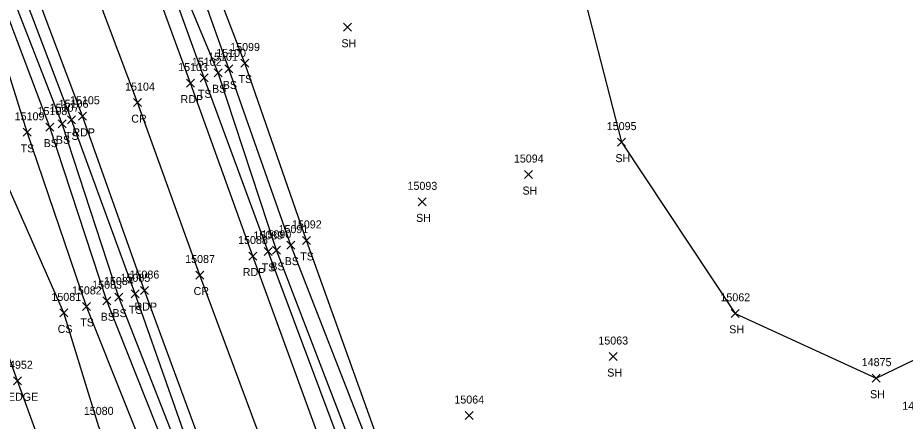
# Model space of a CAD drawing. Extents: x 1439173 to 1457902, y 641926 to 659889.
# Drawn here: x 1446316.6 to 1446538.4, y 653260.2 to 653360.9 of the extents above; entities that cross this region are included whole.
import ezdxf

# ---------------------------------------------------------------- set-up
doc = ezdxf.new("R2010")
doc.units = 0
for name, color, linetype in [('L_A', 7, 'Continuous'), ('L_I', 7, 'Continuous'), ('L_TIC', 7, 'Continuous'), ('LAHR', 7, 'Continuous'), ('LELB', 7, 'Continuous'), ('LSOGP', 7, 'Continuous'), ('P_A', 7, 'Continuous'), ('P_I', 7, 'Continuous'), ('P_TIC', 7, 'Continuous'), ('PET', 7, 'Continuous'), ('PRC', 7, 'Continuous')]:
    doc.layers.add(name, color=color, linetype=linetype)

msp = doc.modelspace()

# ---------------------------------------------------------------- linework, layer by layer
at = {"layer": 'L_TIC'}
for points in [[(1446398.02, 653357.57), (1446400.02, 653359.57)], [(1446400.02, 653357.57), (1446398.02, 653359.57)], [(1446368.4, 653347.16), (1446370.4, 653349.16)], [(1446370.4, 653347.16), (1446368.4, 653349.16)], [(1446372.39, 653348.63), (1446374.39, 653350.63)], [(1446374.39, 653348.63), (1446372.39, 653350.63)], [(1446362.23, 653344.95), (1446364.23, 653346.95)], [(1446364.23, 653344.95), (1446362.23, 653346.95)], [(1446365.74, 653346.21), (1446367.74, 653348.21)], [(1446367.74, 653346.21), (1446365.74, 653348.21)], [(1446329.01, 653334.45), (1446331.01, 653336.45)], [(1446331.01, 653334.45), (1446329.01, 653336.45)], [(1446323.65, 653332.64), (1446325.65, 653334.64)], [(1446325.65, 653332.64), (1446323.65, 653334.64)], [(1446326.7, 653333.46), (1446328.7, 653335.46)], [(1446328.7, 653333.46), (1446326.7, 653335.46)], [(1446317.96, 653331.33), (1446319.96, 653333.33)], [(1446319.96, 653331.33), (1446317.96, 653333.33)], [(1446466.5, 653328.88), (1446468.5, 653330.88)], [(1446468.5, 653328.88), (1446466.5, 653330.88)], [(1446443.28, 653320.79), (1446445.28, 653322.79)], [(1446445.28, 653320.79), (1446443.28, 653322.79)], [(1446416.69, 653313.97), (1446418.69, 653315.97)], [(1446418.69, 653313.97), (1446416.69, 653315.97)], [(1446383.89, 653303.16), (1446385.89, 653305.16)], [(1446385.89, 653303.16), (1446383.89, 653305.16)], [(1446387.81, 653304.34), (1446389.81, 653306.34)], [(1446389.81, 653304.34), (1446387.81, 653306.34)], [(1446378.18, 653301.6), (1446380.18, 653303.6)], [(1446380.18, 653301.6), (1446378.18, 653303.6)], [(1446380.3, 653301.87), (1446382.3, 653303.87)], [(1446382.3, 653301.87), (1446380.3, 653303.87)], [(1446340.84, 653290.19), (1446342.84, 653292.19)], [(1446342.84, 653290.19), (1446340.84, 653292.19)], [(1446344.97, 653291.01), (1446346.97, 653293.01)], [(1446346.97, 653291.01), (1446344.97, 653293.01)], [(1446332.83, 653287.86), (1446334.83, 653289.86)], [(1446334.83, 653287.86), (1446332.83, 653289.86)], [(1446337.89, 653289.28), (1446339.89, 653291.28)], [(1446339.89, 653289.28), (1446337.89, 653291.28)], [(1446327.14, 653286.24), (1446329.14, 653288.24)], [(1446329.14, 653286.24), (1446327.14, 653288.24)], [(1446494.94, 653286.13), (1446496.94, 653288.13)], [(1446496.94, 653286.13), (1446494.94, 653288.13)], [(1446464.45, 653275.34), (1446466.45, 653277.34)], [(1446466.45, 653275.34), (1446464.45, 653277.34)], [(1446530.14, 653269.94), (1446532.14, 653271.94)], [(1446532.14, 653269.94), (1446530.14, 653271.94)], [(1446315.53, 653269.29), (1446317.53, 653271.29)], [(1446317.53, 653269.29), (1446315.53, 653271.29)], [(1446428.46, 653260.6), (1446430.46, 653262.6)], [(1446430.46, 653260.6), (1446428.46, 653262.6)]]:
    msp.add_lwpolyline(points, dxfattribs=at)
at = {"layer": 'LAHR'}
msp.add_lwpolyline([(1446379.19, 653096.29), (1446364.29, 653137.28), (1446348.35, 653183.77), (1446333.8, 653222.88), (1446316.53, 653270.29), (1446299.79, 653316.81), (1446281.51, 653363.23), (1446266.34, 653401.75), (1446250.67, 653442.85), (1446231.86, 653494.12), (1446214.99, 653542.12), (1446198.12, 653582.18), (1446182.4, 653627.85), (1446169.11, 653662.52), (1446155.24, 653695.86)], dxfattribs=at)
at = {"layer": 'LELB'}
for points in [[(1446477.99, 653112.45), (1446458.68, 653109.39), (1446455.03, 653111.09), (1446455.2, 653109.28), (1446454.26, 653108.99), (1446452.57, 653115.32), (1446443.57, 653133.34), (1446430.82, 653169.55), (1446416.72, 653206.14), (1446400.81, 653252.19), (1446381.3, 653302.87), (1446366.74, 653347.21), (1446351.22, 653384.28), (1446336.38, 653428.77), (1446322.88, 653463.15), (1446306.14, 653509.96), (1446285.82, 653564.53), (1446269.13, 653609.31), (1446254.89, 653649.86), (1446237.16, 653698.28), (1446225.43, 653729.46), (1446209.13, 653772.78)], [(1446455.63, 653105.58), (1446450.42, 653107.21), (1446448.27, 653111.79), (1446442.15, 653132.34), (1446428.41, 653168.97), (1446414.6, 653205.37), (1446398.47, 653251.2), (1446379.18, 653302.6), (1446363.23, 653345.95), (1446349.43, 653384), (1446333.66, 653427.72), (1446320.54, 653462.53), (1446303.28, 653509.03), (1446282.78, 653564.55), (1446266.64, 653608.16), (1446251.43, 653648.12), (1446233.96, 653695.8), (1446222.09, 653728.46), (1446206.35, 653771.42)], [(1446376.98, 653066.21), (1446377.89, 653064.21), (1446388.34, 653072.76), (1446399.95, 653085.03), (1446406.45, 653093.65), (1446410, 653098.73), (1446410.46, 653100.38), (1446409.67, 653106.98), (1446393.81, 653151.76), (1446377.83, 653192.17), (1446361.5, 653241), (1446341.84, 653291.19), (1446327.7, 653334.46), (1446312.86, 653372.54), (1446296.21, 653416.29), (1446283.46, 653452.03), (1446268.13, 653497.02), (1446246.71, 653552.02), (1446230.58, 653596.06), (1446216.68, 653636.52), (1446198.13, 653682.53), (1446185.53, 653714.43), (1446171.64, 653759.78)], [(1446378.33, 653062.47), (1446390.08, 653070.06), (1446401.24, 653083.62), (1446408.38, 653091.76), (1446413.68, 653098.73), (1446412.03, 653109.35), (1446396.11, 653152.66), (1446380.97, 653192.98), (1446363.81, 653241.42), (1446345.97, 653292.01), (1446330.01, 653335.45), (1446315.75, 653373.17), (1446299.72, 653417.91), (1446286.81, 653452.81), (1446269.35, 653497.72), (1446249.15, 653552.75), (1446232.6, 653596.8), (1446218.69, 653636.87), (1446200.79, 653684.15), (1446189.9, 653715.72), (1446173.83, 653760.53)], [(1446375.95, 653068.13), (1446385.07, 653076.64), (1446396.93, 653091), (1446400.96, 653097.05), (1446402.75, 653108.17), (1446388.16, 653150.05), (1446373.08, 653190.91), (1446353.99, 653238.43), (1446333.83, 653288.86), (1446318.96, 653332.33), (1446306.9, 653370.81), (1446290.38, 653414.95), (1446278.95, 653450.64), (1446264.38, 653495.78), (1446240.39, 653549.07), (1446221.21, 653591.94), (1446207.8, 653634.25), (1446193.95, 653680.51), (1446174.83, 653709.55)], [(1446376.98, 653066.21), (1446386.94, 653074.69), (1446398.77, 653086.95), (1446405.19, 653094.69), (1446408.48, 653099.82), (1446407.02, 653108.48), (1446391.37, 653150.98), (1446375.39, 653191.62), (1446358.87, 653239.95), (1446338.89, 653290.28), (1446324.65, 653333.64), (1446310.09, 653372.08), (1446294.29, 653415.71), (1446281.4, 653451.5), (1446264.38, 653495.78), (1446234.66, 653547.81), (1446211.51, 653588.86), (1446198.51, 653630.7), (1446187.71, 653653.84)], [(1446400.96, 653097.05), (1446395.73, 653106.7), (1446377.33, 653145.72), (1446363.81, 653188.23), (1446348.93, 653224.66), (1446346.79, 653235.97), (1446336.89, 653258.78), (1446328.14, 653287.24), (1446309.67, 653328.97), (1446293.31, 653366.51), (1446277.4, 653411.82), (1446262.52, 653446.72), (1446249.75, 653491.73), (1446227.81, 653545.93), (1446211.51, 653588.86), (1446192.52, 653630.56), (1446184.57, 653652.48)], [(1446476.16, 653124.23), (1446476.8, 653119.05), (1446477.99, 653112.45), (1446478.24, 653107.24), (1446469.98, 653104.13), (1446455.63, 653105.58), (1446458.68, 653109.39), (1446459.56, 653115.07), (1446461.47, 653119.18), (1446456.28, 653129.88), (1446448.79, 653138.3), (1446436.42, 653171.85), (1446424.15, 653208.2), (1446407.21, 653254.02), (1446388.81, 653305.34), (1446373.39, 653349.63), (1446359.36, 653386.05), (1446341.71, 653431.08), (1446329.66, 653464.76), (1446312.64, 653512.12), (1446295.84, 653568.61), (1446276.81, 653611.34)], [(1446476.8, 653119.05), (1446459.56, 653115.07), (1446454.36, 653115.65), (1446445.74, 653135), (1446433.95, 653170.58), (1446420.47, 653207.33), (1446404.66, 653253.38), (1446384.89, 653304.16), (1446369.4, 653348.16), (1446356.2, 653385.19), (1446339.48, 653430.17), (1446325.89, 653464.1), (1446308.55, 653511.15), (1446291.85, 653567.11), (1446276.81, 653611.34)]]:
    msp.add_lwpolyline(points, dxfattribs=at)
at = {"layer": 'LSOGP'}
msp.add_lwpolyline([(1446455.74, 653375.54), (1446467.5, 653329.87), (1446495.94, 653287.12), (1446531.14, 653270.93), (1446571.73, 653290.48)], dxfattribs=at)
at = {"layer": 'P_TIC'}
for points in [[(1446358.82, 653343.62), (1446360.82, 653345.62)], [(1446360.82, 653343.62), (1446358.82, 653345.62)], [(1446345.56, 653338.74), (1446347.56, 653340.74)], [(1446347.56, 653338.74), (1446345.56, 653340.74)], [(1446331.79, 653335.33), (1446333.79, 653337.33)], [(1446333.79, 653335.33), (1446331.79, 653337.33)], [(1446374.36, 653300.44), (1446376.36, 653302.44)], [(1446376.36, 653300.44), (1446374.36, 653302.44)], [(1446361.13, 653295.7), (1446363.13, 653297.7)], [(1446363.13, 653295.7), (1446361.13, 653297.7)], [(1446347.29, 653291.81), (1446349.29, 653293.81)], [(1446349.29, 653291.81), (1446347.29, 653293.81)]]:
    msp.add_lwpolyline(points, dxfattribs=at)
at = {"layer": 'PET'}
for points in [[(1446508.05, 652854.56), (1446501.14, 652873.96), (1446487.8, 652910.44), (1446473, 652950.56), (1446463.26, 652978.7), (1446448.95, 653016.4), (1446439.93, 653042.41), (1446427.07, 653074.86), (1446417.33, 653102.26), (1446398.89, 653153.95), (1446384.2, 653195.05), (1446366.99, 653242.22), (1446348.29, 653292.81), (1446332.79, 653336.33), (1446318.41, 653374.64), (1446303.64, 653416.39), (1446289.26, 653453.72), (1446272.41, 653498.98), (1446251.77, 653553.94), (1446236.2, 653597.42), (1446220.7, 653638.1), (1446203.72, 653685.75), (1446192.43, 653717.22), (1446176.89, 653761.46)], [(1446547.07, 652831.95), (1446530.28, 652879.59), (1446516.64, 652915.62), (1446502.51, 652955.85), (1446490.58, 652987.88), (1446475.96, 653026.05), (1446467.76, 653049.82), (1446455.96, 653081.21), (1446446.22, 653108.27), (1446437.86, 653130.92), (1446424.71, 653167.41), (1446411.03, 653204), (1446394.19, 653249.89), (1446375.36, 653301.44), (1446359.82, 653344.62), (1446345.77, 653382.82)]]:
    msp.add_lwpolyline(points, dxfattribs=at)
at = {"layer": 'PRC'}
msp.add_lwpolyline([(1446533.64, 652828.13), (1446516.98, 652874.28), (1446502.49, 652912.16), (1446488.58, 652950.44), (1446477.06, 652982.53), (1446462.62, 653021.87), (1446442.49, 653077.51), (1446441.27, 653080.41), (1446425.18, 653125.58), (1446411.53, 653163.35), (1446397.98, 653199.19), (1446380.93, 653246.11), (1446362.13, 653296.7), (1446346.56, 653339.74), (1446331.8, 653378.97), (1446316.39, 653422.05), (1446303.41, 653457.49), (1446286.15, 653503.64), (1446265.9, 653558.29), (1446249.93, 653601.61), (1446234.86, 653642.12), (1446217.1, 653690.86), (1446206.12, 653721.06), (1446190.3, 653765.99)], dxfattribs=at)

# ---------------------------------------------------------------- texts
at = {"layer": 'L_A'}
for s, p in [('SH', (1446397.51, 653353.57)), ('BS', (1446367.85, 653343.16)), ('TS', (1446371.8, 653344.63)), ('TS', (1446361.64, 653340.95)), ('BS', (1446365.18, 653342.21)), ('BS', (1446326.14, 653329.46)), ('TS', (1446328.42, 653330.45)), ('TS', (1446317.36, 653327.33)), ('BS', (1446323.09, 653328.64)), ('SH', (1446465.99, 653324.88)), ('SH', (1446442.76, 653316.79)), ('SH', (1446416.18, 653309.97)), ('BS', (1446383.33, 653299.16)), ('TS', (1446387.22, 653300.34)), ('TS', (1446377.59, 653297.6)), ('BS', (1446379.74, 653297.87)), ('BS', (1446337.33, 653285.28)), ('BS', (1446340.28, 653286.19)), ('TS', (1446344.38, 653287.01)), ('TS', (1446332.24, 653283.86)), ('CS', (1446326.58, 653282.24)), ('SH', (1446494.43, 653282.13)), ('SH', (1446463.94, 653271.34)), ('HEDGE', (1446312.23, 653265.29)), ('SH', (1446529.63, 653265.94))]:
    msp.add_text(s, height=2, dxfattribs=at).set_placement(p)
at = {"layer": 'L_I'}
for s, p in [('15099', (1446369.71, 653352.63)), ('15101', (1446364.2, 653350.21)), ('15100', (1446366.22, 653351.16)), ('15102', (1446360.13, 653348.95)), ('15106', (1446326.85, 653338.45)), ('15108', (1446321.55, 653336.64)), ('15107', (1446324.6, 653337.46)), ('15109', (1446315.85, 653335.33)), ('15095', (1446463.83, 653332.88)), ('15094', (1446440.61, 653324.79)), ('15093', (1446414.03, 653317.97)), ('15091', (1446381.79, 653307.16)), ('15092', (1446385.14, 653308.34)), ('15089', (1446375.51, 653305.6)), ('15090', (1446377.54, 653305.87)), ('15084', (1446338.17, 653294.19)), ('15085', (1446342.3, 653295.01)), ('15082', (1446330.16, 653291.86)), ('15083', (1446335.22, 653293.28)), ('15081', (1446325.03, 653290.24)), ('15062', (1446492.23, 653290.13)), ('15063', (1446461.73, 653279.34)), ('14875', (1446527.55, 653273.94)), ('14952', (1446312.94, 653273.29)), ('15064', (1446425.74, 653264.6)), ('14867', (1446537.68, 653263.05)), ('15080', (1446333.13, 653261.78)), ('15080', (1446333.13, 653261.78))]:
    msp.add_text(s, height=2, dxfattribs=at).set_placement(p)
at = {"layer": 'P_A'}
for s, p in [('RDP', (1446357.31, 653339.62)), ('CR', (1446344.99, 653334.74)), ('RDP', (1446330.28, 653331.33)), ('RDP', (1446372.85, 653296.44)), ('CR', (1446360.56, 653291.7)), ('RDP', (1446345.78, 653287.81))]:
    msp.add_text(s, height=2, dxfattribs=at).set_placement(p)
at = {"layer": 'P_I'}
for s, p in [('15103', (1446356.71, 653347.62)), ('15104', (1446343.45, 653342.74)), ('15105', (1446329.68, 653339.33)), ('15088', (1446371.69, 653304.44)), ('15087', (1446358.46, 653299.7)), ('15086', (1446344.56, 653295.81))]:
    msp.add_text(s, height=2, dxfattribs=at).set_placement(p)

doc.saveas('drawing.dxf')
